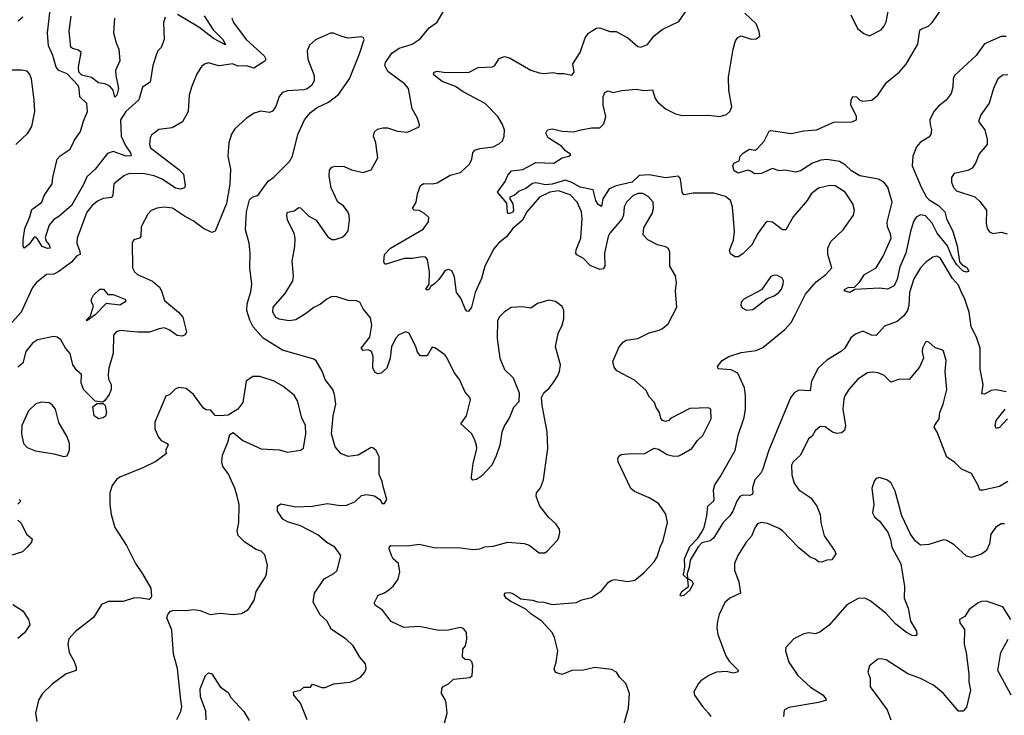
# Model space of a CAD drawing. Extents: x 2133461 to 2293071, y 753526 to 916327.
# Tile 302 of 459: x 2227767 to 2233754, y 873682 to 877915. Entities that reach past the tile are written whole.
import ezdxf

# ---------------------------------------------------------------- set-up
doc = ezdxf.new("R2010")
doc.units = 0

msp = doc.modelspace()

# ---------------------------------------------------------------- linework, layer by layer
at = {"layer": '0CON10XD'}
for points in [[(2232815, 876254.6), (2232780, 876265), (2232786, 876275), (2232805, 876284.4), (2232843.8, 876286.2), (2232873, 876317), (2232903.3, 876365), (2232976.2, 876405), (2233018.1, 876475), (2233065.4, 876585), (2233061.7, 876611.7), (2233044.5, 876655), (2233043.1, 876683.1), (2233071.8, 876805), (2233046.2, 876895), (2233021.5, 876925), (2232990, 876945), (2232875.3, 876965.3), (2232825, 876995.7), (2232789.7, 877029.7), (2232751.3, 877051.3), (2232675, 877064.8), (2232639.6, 877060.4), (2232588.6, 877041.4), (2232516, 876995), (2232484, 876986), (2232421.4, 876998.6), (2232385, 876994.4), (2232345, 877008.2), (2232275, 876978.6), (2232235, 876976.7), (2232213.3, 876993.3), (2232195, 876998.9), (2232135, 876981.5), (2232110.8, 876995), (2232104, 877026), (2232109.3, 877040.7), (2232142.5, 877055), (2232147.5, 877085), (2232167.5, 877105), (2232205, 877126), (2232238.8, 877121.2), (2232251.7, 877128.3), (2232294.1, 877175.9), (2232325, 877236.7), (2232335, 877240), (2232457.7, 877222.3), (2232535, 877237.7), (2232612.5, 877245), (2232718.3, 877291.7), (2232827.6, 877292.4), (2232856, 877305), (2232856, 877325), (2232842, 877355), (2232821.4, 877395), (2232822.9, 877425), (2232833.4, 877446.6), (2232855, 877445.7), (2232875, 877425.8), (2232895, 877419.4), (2232948, 877425), (2232985, 877455.8), (2233038.5, 877531.5), (2233115, 877595.6), (2233156.9, 877643.1), (2233228.5, 877765), (2233239.8, 877850.2), (2233250.3, 877859.7), (2233292.9, 877875), (2233315, 877896.7), (2233424.6, 878055)], [(2228650.7, 877929.3), (2228640.6, 877895), (2228645.8, 877795), (2228626, 877745), (2228606.2, 877725), (2228598, 877705), (2228575.6, 877635), (2228559.4, 877535), (2228514.3, 877505), (2228492.1, 877427.9), (2228412.5, 877355), (2228380, 877305), (2228383.8, 877205), (2228412.7, 877145), (2228440.7, 877105), (2228444.4, 877085.6), (2228415, 877084.7), (2228335, 877113.4), (2228299.7, 877100.3), (2228225, 877004.5), (2228175, 876958.6), (2228155, 876910.8), (2228081.1, 876785), (2228005, 876716.7), (2227975, 876698.9), (2227945.6, 876665), (2227920.5, 876589.5), (2227927, 876567), (2227946, 876545), (2227952.5, 876525), (2227935, 876522.9), (2227904.2, 876534.2), (2227873, 876583), (2227865, 876591.2), (2227855, 876591.2), (2227825, 876548.9), (2227795, 876524), (2227787.5, 876537.5), (2227787.9, 876575), (2227797.9, 876645), (2227828.9, 876715), (2227840.4, 876759.6), (2227901.4, 876805), (2227915.6, 876844.4), (2227964.3, 876915), (2227968.1, 876955), (2227994.7, 877065.3), (2228013.3, 877086.7), (2228074, 877126), (2228099.3, 877180.7), (2228137.1, 877235), (2228153.7, 877296.4), (2228179.2, 877355), (2228174.5, 877404.5), (2228131.5, 877445), (2228128.5, 877495), (2228121.5, 877515), (2228055, 877585.7), (2228025, 877596.7), (2228004.7, 877604.7), (2227987.9, 877625), (2227967.5, 877697.5), (2227942.3, 877755), (2227936.5, 877835), (2227951.1, 877975)], [(2230339.5, 873595), (2230365.6, 873695), (2230360.8, 873755), (2230355.6, 873775), (2230331.4, 873815), (2230332.9, 873845), (2230341.7, 873858.3), (2230375, 873874), (2230405, 873901.2), (2230505, 873912.5), (2230517.5, 873925), (2230522.5, 873985), (2230517, 874007), (2230505, 874020), (2230475, 874022.5), (2230460, 874035), (2230462.5, 874085), (2230477.5, 874105), (2230486.7, 874145), (2230483.8, 874185), (2230465, 874210), (2230445, 874216), (2230375, 874200), (2230315, 874197.5), (2230195, 874222.9), (2230103, 874217), (2230025, 874253.8), (2229972.1, 874322.1), (2229930.7, 874350.7), (2229923.3, 874365), (2229946.1, 874413.9), (2229985, 874427.5), (2230011.2, 874445), (2230040.3, 874469.7), (2230068.9, 874511.1), (2230078.1, 874555), (2230070, 874605), (2230037.1, 874635), (2230026.7, 874655), (2230014, 874696), (2230015, 874710), (2230023.9, 874716.1), (2230124.2, 874714.2), (2230195, 874722.9), (2230295, 874700.6), (2230433.2, 874703.2), (2230525, 874690), (2230565, 874694.3), (2230595, 874707.1), (2230645, 874712), (2230735, 874736.2), (2230835, 874726.7), (2230865, 874716.7), (2230925, 874670), (2230959.3, 874670.7), (2230975, 874680), (2231035, 874746.7), (2231046, 874765), (2231052, 874795), (2231048.8, 874815), (2231027.9, 874847.9), (2230983.8, 874885), (2230930, 874955), (2230907.5, 875015), (2230910, 875035), (2230933.6, 875066.4), (2230952, 875115), (2230975, 875277.5), (2230979.2, 875305), (2230974.1, 875405.9), (2230943.8, 875566.2), (2230940, 875615), (2230953.3, 875645), (2230987, 875673), (2231011.2, 875705), (2231038, 875745), (2231050, 875775), (2231055.8, 875815), (2231024.1, 875924.1), (2231042, 876005), (2231066, 876055), (2231075.8, 876094.2), (2231076.2, 876145), (2231065, 876168.8), (2231025, 876200), (2230985, 876208.8), (2230915, 876187.5), (2230875, 876160), (2230825, 876167.5), (2230755, 876162.5), (2230712.5, 876135), (2230685, 876107.5), (2230672, 876085), (2230670.8, 875975), (2230685.7, 875855), (2230715, 875786.2), (2230767.1, 875735), (2230804.5, 875644.5), (2230801.1, 875588.9), (2230770.6, 875555), (2230757.8, 875525), (2230746.1, 875493.9), (2230714.4, 875445), (2230699.4, 875405), (2230686.7, 875325), (2230665, 875260), (2230638.6, 875205), (2230575, 875136.7), (2230545, 875117.5), (2230522.5, 875112.5), (2230513.3, 875123.3), (2230513.6, 875133.6), (2230524, 875215), (2230545.7, 875305), (2230544.2, 875325), (2230533.2, 875363.2), (2230515, 875396.7), (2230450, 875455), (2230483.8, 875505), (2230507.7, 875602.3), (2230504, 875615), (2230475, 875648.8), (2230442, 875725), (2230408.1, 875768.1), (2230365, 875860), (2230351.2, 875875), (2230295, 875916.7), (2230275, 875922.5), (2230245, 875870), (2230205, 875870), (2230185, 875892.5), (2230176, 875925), (2230135, 876006.7), (2230115, 876016), (2230072.4, 875997.6), (2230051.4, 875975), (2230028.6, 875925), (2230020, 875855), (2229999.2, 875795), (2229965, 875764), (2229945, 875758.8), (2229928.3, 875768.3), (2229914, 875795), (2229917.1, 875865), (2229906, 875895), (2229885, 875905.8), (2229855, 875902.2), (2229843.5, 875915), (2229896.7, 875983.3), (2229908.2, 876055), (2229900.3, 876100.3), (2229855.8, 876155), (2229835, 876195.8), (2229815, 876204.3), (2229765, 876205.8), (2229695, 876227.5), (2229665, 876230), (2229634.2, 876215), (2229595, 876182.9), (2229555, 876164.4), (2229505, 876124.4), (2229445, 876088.6), (2229405, 876082.9), (2229345, 876092.5), (2229325, 876102.5), (2229305.7, 876135), (2229307.5, 876165), (2229380.7, 876249.3), (2229428.5, 876325), (2229431.9, 876355), (2229424.4, 876445), (2229440.5, 876535), (2229442.5, 876585), (2229435.4, 876615.4), (2229396, 876695), (2229391.2, 876725), (2229395, 876742.5), (2229435, 876752.5), (2229465, 876772.5), (2229475, 876770), (2229525, 876718.8), (2229568.8, 876695), (2229638, 876595), (2229665, 876578), (2229685, 876577.5), (2229727.9, 876592.1), (2229746.7, 876605), (2229765, 876630), (2229773.1, 876695), (2229770.6, 876725), (2229762.9, 876745), (2229735, 876782), (2229702, 876805), (2229661.1, 876891.1), (2229647.7, 876962.3), (2229650.5, 876999.5), (2229665, 877017.5), (2229685, 877023.3), (2229740.3, 877020.3), (2229785, 877000.8), (2229855, 876984), (2229905, 877002), (2229945.6, 877075), (2229932.2, 877165), (2229919.2, 877205), (2229925, 877232.5), (2229941.7, 877248.3), (2229975, 877256.7), (2230004.3, 877255.7), (2230065, 877236), (2230125, 877230.8), (2230195, 877262.5), (2230197.5, 877275), (2230186, 877315), (2230153, 877373), (2230130.6, 877495), (2230106.9, 877525), (2230005, 877599.6), (2229987.5, 877635), (2229990.6, 877655), (2230029.1, 877710.9), (2230075, 877740.5), (2230154.2, 877765.8), (2230202.4, 877797.6), (2230255.8, 877864.2), (2230305, 877900), (2230347.4, 877972.6)], [(2230700.9, 877280.9), (2230675, 877325.6), (2230598.1, 877405), (2230464.3, 877475), (2230417.6, 877507.6), (2230335, 877538.2), (2230290, 877575), (2230284, 877585), (2230286.7, 877595), (2230305, 877600.8), (2230344.4, 877594.4), (2230495, 877593.3), (2230555, 877624.2), (2230642.6, 877627.4), (2230655.8, 877635), (2230682.1, 877677.9), (2230715, 877690), (2230745, 877682.5), (2230875, 877607.5), (2230925, 877591.2), (2230955, 877586.2), (2231013, 877593), (2231036.4, 877586.4), (2231075, 877588.1), (2231125, 877576.9), (2231137.8, 877595), (2231130.8, 877645), (2231174.2, 877715), (2231205.7, 877805), (2231225, 877832), (2231245, 877845.6), (2231275, 877862.5), (2231295, 877866), (2231355, 877842.5), (2231395, 877842), (2231465, 877804.2), (2231525, 877751.2), (2231543.6, 877746.4), (2231585, 877763.3), (2231625, 877816.7), (2231673.3, 877855), (2231775.8, 877904.2), (2231815, 877963.3)], [(2231125, 876923.8), (2231085, 876937.7), (2231005.5, 876914.5), (2230965, 876910), (2230905, 876921.3), (2230885, 876917.5), (2230845, 876886.6), (2230805, 876871.1), (2230775, 876847.1), (2230747.5, 876835), (2230746.7, 876825), (2230765, 876793.3), (2230770, 876755), (2230765, 876744.3), (2230745, 876734.4), (2230736, 876736), (2230733.2, 876743.2), (2230728.9, 876798.9), (2230672, 876865), (2230719.2, 876930.9), (2230735, 876969.5), (2230758.1, 876995), (2230827.2, 877002.8), (2230905, 877045.2), (2231015, 877040.6), (2231065, 877074.2), (2231105.8, 877084.2), (2231117.5, 877095), (2231085.8, 877115.8), (2231060.8, 877145), (2230979.5, 877195), (2230966.6, 877223.4), (2230976, 877244), (2231005, 877250), (2231065, 877235.4), (2231135, 877232.1), (2231181.2, 877245), (2231245, 877255.7), (2231294.1, 877255.9), (2231318.8, 877281.2), (2231332, 877325), (2231314.3, 877395), (2231315.8, 877445), (2231325, 877471.2), (2231345, 877481.2), (2231375, 877472), (2231426.6, 877483.4), (2231515, 877490.9), (2231565, 877483.3), (2231615, 877488.6), (2231631.8, 877435), (2231644.4, 877415), (2231695, 877372.2), (2231755, 877340.8), (2231795, 877331.4), (2231955, 877334.2), (2232025, 877326), (2232065, 877337.5), (2232086.2, 877355), (2232097.5, 877385), (2232079.6, 877485), (2232077.1, 877565), (2232105.4, 877734.6), (2232119.4, 877785), (2232133.1, 877806.9), (2232155, 877817.1), (2232215, 877796.9), (2232245, 877798.6), (2232268, 877815), (2232263.3, 877843.3), (2232245, 877890), (2232176.2, 877955)], [(2232821.8, 877945), (2232861.7, 877861.7), (2232900.3, 877830.3), (2232935, 877816), (2233005, 877852.5), (2233022.5, 877872.5), (2233035, 877902.5), (2233047.5, 877965)], [(2227785, 877930.4), (2227757.9, 877905)], [(2228344, 877924), (2228337.9, 877835), (2228353.8, 877773.8), (2228368.7, 877735), (2228375.3, 877665), (2228350, 877605), (2228350.7, 877575), (2228367.5, 877495), (2228357.8, 877455), (2228345, 877443.3), (2228335.4, 877485), (2228315, 877510.6), (2228285, 877523.8), (2228245, 877530.4), (2228202.3, 877562.3), (2228145, 877576.1), (2228126.9, 877595), (2228123.5, 877625), (2228141, 877715), (2228125, 877729.5), (2228088.7, 877738.7), (2228078.1, 877748.1), (2228067, 877845), (2228079.3, 877935)], [(2229056.8, 877926.8), (2229067.6, 877897.6), (2229143.3, 877795), (2229253.3, 877695), (2229263.3, 877675), (2229257.1, 877662.9), (2229190.9, 877619.1), (2229145, 877634.7), (2229095, 877631.5), (2229060, 877645), (2228996.2, 877636.2), (2228975, 877634), (2228915, 877651.2), (2228895, 877646), (2228875, 877631.2), (2228844.5, 877585.5), (2228810.6, 877505), (2228797.8, 877455), (2228790.8, 877355), (2228756.9, 877293.1), (2228694.1, 877255.9), (2228613.1, 877246.9), (2228568.9, 877211.1), (2228560, 877195), (2228555.7, 877155.7), (2228562.5, 877135), (2228735, 877003.5), (2228761.9, 876975), (2228773.8, 876905), (2228768.4, 876891.6), (2228745, 876882.8), (2228715, 876889.7), (2228632.5, 876945), (2228584, 876965), (2228525, 876977.4), (2228435, 876978.7), (2228404, 876966), (2228339.2, 876915), (2228333.6, 876846.4), (2228326.7, 876833.3), (2228273.9, 876826.1), (2228239.2, 876810.8)], [(2228887.6, 877937.6), (2228942.7, 877852.7), (2229005, 877792.5), (2229017.5, 877762.5), (2228945, 877800.4), (2228855, 877869.1), (2228727, 877947)], [(2229514, 873655), (2229473.3, 873755), (2229433.8, 873805), (2229432.5, 873825), (2229473.9, 873836.1), (2229495, 873852.5), (2229535, 873852.5), (2229547.5, 873872.5), (2229605, 873852), (2229625, 873851.2), (2229677, 873873), (2229775, 873884.2), (2229806.7, 873895), (2229838.8, 873915), (2229865.8, 873944.2), (2229873.9, 873966.1), (2229870, 873995), (2229834.2, 874035), (2229794, 874105), (2229752, 874145), (2229662, 874205), (2229635, 874256.2), (2229593.3, 874293.3), (2229550.9, 874370.9), (2229559.2, 874425), (2229617.8, 874512.2), (2229676, 874545), (2229696.3, 874563.7), (2229719.2, 874655), (2229684, 874705), (2229635, 874734.3), (2229579.3, 874779.3), (2229475, 874835.5), (2229395, 874860), (2229367.8, 874875), (2229334.2, 874925), (2229334.4, 874955.6), (2229355, 874968.6), (2229445, 874951.5), (2229545, 874955.4), (2229638.6, 874971.4), (2229715, 874959.6), (2229755, 874960.4), (2229805, 874981.8), (2229845, 875018.9), (2229875.6, 875025.6), (2229925, 875017.5), (2229955.8, 874995.8), (2229971.7, 874971.7), (2229985, 874970), (2230000, 874995), (2229976.7, 875075), (2229971.2, 875105), (2229953, 875147), (2229952, 875255), (2229935, 875292.5), (2229915, 875310), (2229905, 875312.5), (2229825, 875264.3), (2229765, 875257.5), (2229718.6, 875275), (2229684.6, 875315), (2229662.5, 875395), (2229673.8, 875505), (2229689.1, 875575), (2229681.5, 875635), (2229670.6, 875665), (2229624.4, 875725), (2229605.3, 875775.3), (2229568.6, 875838.6), (2229555, 875850), (2229365, 875903.3), (2229247.3, 875977.3), (2229186.2, 876045), (2229165.7, 876085.7), (2229148, 876145), (2229150.7, 876185), (2229171.4, 876258.6), (2229177.8, 876305), (2229165.6, 876405), (2229169.2, 876495), (2229161.2, 876555), (2229140.8, 876635), (2229146.7, 876745), (2229165, 876817.5), (2229185, 876837.5), (2229215, 876844), (2229277.5, 876932.5), (2229312.7, 876957.3), (2229408, 877052), (2229425.9, 877085), (2229458.5, 877215), (2229497.7, 877305), (2229535, 877349.1), (2229575, 877381.1), (2229645, 877412.5), (2229705, 877458.8), (2229772, 877555), (2229832.9, 877707.1), (2229861.2, 877795), (2229856, 877806), (2229845, 877811.2), (2229765, 877802.9), (2229725, 877812), (2229675, 877833.3), (2229657, 877833), (2229565, 877791.2), (2229529.5, 877760.5), (2229514, 877725), (2229518.6, 877675), (2229556.9, 877575), (2229556.8, 877543.2), (2229541.2, 877515), (2229515.7, 877494.3), (2229495, 877488), (2229395, 877480.8), (2229365, 877471.2), (2229345, 877446.7), (2229324.5, 877385.5), (2229305, 877358), (2229285, 877350.8), (2229232.7, 877357.3), (2229193.2, 877346.8), (2229145, 877316.2), (2229075, 877250), (2229055, 877217.5), (2229037.5, 877165), (2229032.9, 877085), (2229048.1, 877005), (2229044.2, 876914.2), (2229024.2, 876795.8), (2228992.8, 876717.2), (2228955, 876627.5), (2228935, 876618.8), (2228885, 876644.2), (2228821.7, 876691.7), (2228768.1, 876718.1), (2228695, 876768.6), (2228645.9, 876774.1), (2228603.2, 876766.8), (2228566.8, 876753.2), (2228545, 876731.2), (2228506, 876655), (2228503.8, 876595), (2228494.2, 876585.8), (2228460, 876575), (2228450.3, 876559.7), (2228452.5, 876405), (2228465, 876381.2), (2228483.7, 876363.7), (2228573.4, 876323.4), (2228616.4, 876286.4), (2228629.4, 876265), (2228647.1, 876205), (2228733.3, 876135), (2228758.2, 876105), (2228780.8, 876015), (2228773.9, 875996.1), (2228755, 875988), (2228725, 875993.1), (2228675, 876027.8), (2228645, 876038.9), (2228615, 876034.4), (2228555, 876012.7), (2228484.1, 876014.1), (2228377.4, 876022.6), (2228353.8, 876015), (2228337.5, 875995), (2228336, 875885), (2228308.1, 875795), (2228305.5, 875755), (2228306.9, 875726.9), (2228322.9, 875695), (2228322.9, 875665), (2228311.4, 875635), (2228285, 875597.5), (2228271.7, 875588.3), (2228225, 875592.5), (2228155, 875664.3), (2228140.5, 875705), (2228142.5, 875755), (2228115, 875780), (2228090, 875815), (2228074.3, 875884.3), (2228045.7, 875915), (2228017, 875967), (2227995, 875982), (2227975, 875986.2), (2227875, 875967.1), (2227845, 875947.1), (2227804.4, 875895), (2227785.6, 875825), (2227755, 875800.6)], [(2233765, 877812.2), (2233735, 877811.9), (2233635, 877767.1), (2233583.3, 877696.7), (2233451.9, 877575), (2233443.1, 877555), (2233442, 877505), (2233431.4, 877465), (2233401.5, 877425), (2233355, 877388.8), (2233326.9, 877355), (2233302.2, 877305), (2233304.1, 877275.9), (2233311.4, 877245), (2233307.5, 877215), (2233295, 877200), (2233245, 877170), (2233219.9, 877140.1), (2233197.7, 877085), (2233194.7, 877025), (2233248.2, 876895), (2233281.4, 876835), (2233297.5, 876817.5), (2233354.6, 876785), (2233392.5, 876745), (2233402.5, 876705), (2233441.4, 876625), (2233468.6, 876538.6), (2233481.4, 876441.4), (2233495.7, 876425.7), (2233527.2, 876407.2), (2233538.8, 876385), (2233525, 876377.5), (2233505, 876384.5), (2233465, 876422.5), (2233435, 876474.5), (2233408.4, 876538.4), (2233346.7, 876615), (2233316.4, 876676.4), (2233275, 876720.4), (2233245, 876727.9), (2233217.7, 876712.3), (2233202.4, 876687.6), (2233184.1, 876625), (2233155, 876493.8), (2233118.3, 876411.7), (2233101.9, 876335), (2233084.4, 876295), (2233045, 876275.7), (2232995, 876282), (2232845, 876272.5), (2232815, 876254.6)], [(2227742.5, 877155), (2227816, 877225), (2227840, 877265), (2227859.4, 877355), (2227855.6, 877425), (2227838.6, 877555), (2227825.6, 877585.6), (2227811.2, 877601.2), (2227778.1, 877608.1), (2227615, 877608.1)], [(2233775, 877578.1), (2233745, 877577.5), (2233716, 877555), (2233688.6, 877495), (2233662.6, 877407.4), (2233611.2, 877335), (2233596.7, 877295), (2233635.4, 877245.4), (2233650, 877185), (2233650, 877155), (2233601.9, 877098.1), (2233579.3, 877040.7), (2233558.9, 877011.1), (2233533.4, 876996.6), (2233450.3, 876979.7), (2233434.2, 876955), (2233433.1, 876925), (2233445, 876893.8), (2233463.7, 876873.7), (2233576.2, 876836.2), (2233605, 876809.2), (2233645.5, 876755), (2233643.5, 876675), (2233650, 876645), (2233665, 876623.1), (2233685, 876612.7), (2233735, 876620.9), (2233772.4, 876612.4)], [(2231425.8, 873575), (2231468.9, 873725), (2231474.2, 873815.8), (2231452.9, 873875), (2231414, 873915), (2231395.6, 873945.6), (2231365, 873960.8), (2231265, 873974), (2231195, 873956.2), (2231125, 873953.8), (2231065, 873931.2), (2231025, 873943.3), (2231016, 873965), (2231030, 874005), (2231040, 874075), (2231018.8, 874155), (2231003.8, 874185), (2230941.2, 874255), (2230875, 874298.6), (2230845, 874327.5), (2230754.2, 874375), (2230726, 874395), (2230713.8, 874415), (2230721.7, 874428.3), (2230745, 874428.5), (2230765, 874422.5), (2230815, 874390.8), (2230885, 874382.5), (2230915, 874372.9), (2230955, 874371.4), (2231005, 874355.8), (2231152, 874368), (2231185.9, 874384.1), (2231245, 874398.8), (2231305, 874440), (2231347.3, 874492.7), (2231367.5, 874505), (2231385, 874508.6), (2231465, 874495.6), (2231508, 874505), (2231561.9, 874548.1), (2231625.6, 874615), (2231643.7, 874646.3), (2231660.6, 874705), (2231680.6, 874745), (2231705.6, 874855), (2231696.5, 874905), (2231651.3, 874971.3), (2231595, 875005.7), (2231505, 875044), (2231482.6, 875062.6), (2231406.2, 875225), (2231403.8, 875245), (2231410.9, 875259.1), (2231425, 875268.6), (2231485, 875275.8), (2231565, 875272.9), (2231625, 875308.1), (2231652.4, 875302.4), (2231705, 875269.2), (2231745, 875258.8), (2231775, 875260), (2231790.6, 875269.4), (2231854.5, 875305.5), (2231888.1, 875355), (2231921.4, 875385), (2231971.9, 875485), (2231968.8, 875545), (2231955, 875553.8), (2231842.1, 875547.9), (2231725, 875487.5), (2231713.6, 875476.4), (2231695, 875470), (2231676.4, 875476.4), (2231665, 875490), (2231656.7, 875525), (2231636.7, 875555), (2231626.2, 875585), (2231597, 875617), (2231575, 875660), (2231505, 875722), (2231398.3, 875778.3), (2231380.9, 875800.9), (2231374.4, 875835), (2231412, 875925), (2231438.8, 875955), (2231455.7, 875964.3), (2231525, 875974.3), (2231595, 876009.2), (2231655.5, 876024.5), (2231676.7, 876035), (2231710, 876065), (2231763.8, 876165), (2231754.4, 876265), (2231761.4, 876315), (2231755.6, 876355.6), (2231720.8, 876415), (2231719.7, 876499.7), (2231711.7, 876521.7), (2231695, 876532.9), (2231645, 876545.5), (2231586, 876576), (2231558.9, 876605), (2231562.2, 876647.8), (2231612.2, 876735), (2231621.9, 876765), (2231618.6, 876805), (2231589.1, 876839.1), (2231556.3, 876856.3), (2231525, 876856.8), (2231495, 876842.9), (2231455.9, 876804.1), (2231443.1, 876776.9), (2231437.7, 876725), (2231428.6, 876701.4), (2231355, 876615.6), (2231345, 876596), (2231322.3, 876495), (2231325.5, 876414.5), (2231315, 876399.2), (2231295, 876395.6), (2231235, 876418.9), (2231195, 876461.9), (2231154.5, 876484.5), (2231148.6, 876495), (2231150, 876515), (2231178.9, 876585), (2231188, 876705), (2231182.3, 876745), (2231156.9, 876805), (2231115, 876847.9), (2231044.2, 876874.2), (2230990.6, 876865), (2230928.2, 876835), (2230851.4, 876745), (2230824.5, 876695.5), (2230765, 876643.1), (2230726.6, 876593.4), (2230677.7, 876555), (2230650.4, 876519.6), (2230596.1, 876415), (2230575, 876340), (2230536.1, 876255), (2230513.7, 876166.3), (2230495, 876138.8), (2230485, 876141.2), (2230475, 876156.2), (2230449.8, 876219.8), (2230423.1, 876255), (2230410.9, 876350.9), (2230395.5, 876385.5), (2230375, 876394), (2230355, 876388), (2230315, 876334.2), (2230286.2, 876305), (2230266, 876294), (2230257.5, 876275), (2230245, 876268), (2230236.2, 876275), (2230257.5, 876305), (2230259.7, 876379.7), (2230246, 876455), (2230235, 876468.8), (2230215, 876470.8), (2230155, 876460.6), (2230105, 876462.2), (2229995, 876426.7), (2229987.5, 876427.5), (2229980.7, 876440.7), (2229984.4, 876485), (2230020.8, 876525), (2230219.8, 876640.2), (2230253.3, 876685), (2230255, 876710), (2230227.5, 876735), (2230195, 876753.8), (2230165, 876756.2), (2230156.2, 876765), (2230178, 876805), (2230185.8, 876855), (2230204, 876906), (2230225, 876917.1), (2230275, 876915.6), (2230305, 876921.8), (2230385, 876968.1), (2230447.5, 876985), (2230501.2, 877035), (2230516.2, 877065), (2230523.3, 877105), (2230535, 877120), (2230565, 877130), (2230645, 877140), (2230685, 877160.8), (2230702.6, 877177.4), (2230713.5, 877205), (2230714.5, 877245), (2230700.9, 877280.9)], [(2233765, 875650.9), (2233705, 875662.1), (2233675, 875658.9), (2233635, 875636.9), (2233618, 875638), (2233625.4, 875695), (2233607.2, 875787.3), (2233608.3, 875915), (2233585, 875983.3), (2233552.2, 876045), (2233541, 876135), (2233514.3, 876215), (2233489.3, 876265), (2233475, 876300), (2233439.1, 876339.1), (2233365, 876464.6), (2233345, 876476.2), (2233320.5, 876469.5), (2233275, 876436.7), (2233245.3, 876404.7), (2233205, 876338.6), (2233178.3, 876255), (2233173.5, 876176.5), (2233165.5, 876144.5), (2233145.8, 876115), (2233102.4, 876077.6), (2233025, 876049.4), (2232975, 875993.5), (2232946.2, 875995), (2232895, 876020), (2232848.8, 876001.2), (2232821.8, 875978.2), (2232783.7, 875916.3), (2232765, 875897.9), (2232675, 875842.5), (2232621.5, 875795), (2232582.3, 875715), (2232573.9, 875656.1), (2232505, 875661.2), (2232476.8, 875643.2), (2232454.2, 875614.2), (2232321.5, 875295), (2232284.5, 875175), (2232274.7, 875155.3), (2232238, 875115), (2232222.3, 875067.7), (2232225.8, 875035), (2232221.2, 875025), (2232205, 875019.4), (2232165, 875020.6), (2232146.5, 875013.5), (2232128.1, 874985), (2232104.3, 874925), (2232084.5, 874895.5), (2232044, 874855), (2231985, 874760), (2231965, 874744.3), (2231915, 874731.4), (2231892, 874708), (2231843.6, 874626.4), (2231838.2, 874581.8), (2231825.6, 874545), (2231828.3, 874511.7), (2231802.7, 874535), (2231810.6, 874585), (2231810.4, 874635), (2231841.6, 874708.4), (2231890.6, 874759.4), (2231912.9, 874795), (2231929.2, 874825), (2231945.8, 874895), (2231951.2, 874955), (2231985.9, 874984.1), (2231990, 874995), (2231986.1, 875053.9), (2231994, 875085), (2232027.4, 875132.6), (2232116.9, 875293.1), (2232135, 875387.5), (2232171.9, 875495), (2232181.1, 875545), (2232181.4, 875625), (2232174.3, 875675), (2232133.2, 875763.2), (2232094.3, 875784.3), (2232015, 875791.2), (2232011.2, 875805), (2232039.4, 875840.6), (2232080, 875865), (2232155, 875888.8), (2232245, 875902.1), (2232285, 875920.5), (2232419.5, 876030.5), (2232458.2, 876071.8), (2232481.9, 876118.1), (2232545, 876244.7), (2232610.6, 876319.4), (2232669.2, 876365), (2232706.2, 876405), (2232682, 876485), (2232681.4, 876525), (2232700, 876565), (2232774.4, 876635), (2232837.5, 876725), (2232844.2, 876755), (2232834.2, 876795), (2232786.9, 876865), (2232725, 876903.3), (2232693.8, 876906.2), (2232625, 876888.5), (2232580.8, 876855), (2232555, 876814), (2232470.6, 876715), (2232425, 876636.7), (2232405, 876636), (2232345, 876682.5), (2232315, 876686), (2232302.2, 876677.8), (2232255.4, 876614.6), (2232219.4, 876545), (2232165, 876490), (2232135, 876471.2), (2232115, 876471.2), (2232089.1, 876489.1), (2232082.7, 876512.7), (2232107.1, 876572.9), (2232112.7, 876625), (2232101.8, 876775), (2232090, 876815), (2232059.2, 876839.2), (2231988.5, 876858.5), (2231861.7, 876858.3), (2231805, 876848.8), (2231794.5, 876864.5), (2231786, 876946), (2231772.8, 876962.8), (2231695, 876953.1), (2231595, 876970), (2231534.4, 876965.6), (2231490.4, 876925), (2231395, 876903.4), (2231350.7, 876885), (2231313.7, 876825), (2231305, 876778.8), (2231285, 876790.9), (2231270, 876815), (2231255, 876878.9), (2231175, 876896.5), (2231125, 876923.8)], [(2228239.2, 876810.8), (2228207.8, 876785), (2228175, 876742.9), (2228116.2, 876585), (2228113.6, 876555), (2228133.1, 876505), (2228134, 876486), (2228115, 876478.6), (2228081.2, 876438.8), (2228005, 876381.8), (2227975, 876366.9), (2227930, 876365), (2227868.2, 876315), (2227844.7, 876285.3), (2227775.2, 876134.8), (2227689.8, 876040.2)], [(2232187, 876147), (2232225, 876151.2), (2232312.7, 876217.3), (2232355.5, 876234.5), (2232384, 876255), (2232399.2, 876275), (2232410, 876305), (2232411.2, 876325), (2232402.7, 876342.7), (2232375, 876357.1), (2232355, 876360), (2232335, 876352.5), (2232278.3, 876271.7), (2232170, 876215), (2232153.3, 876195), (2232152.5, 876175), (2232160.7, 876160.7), (2232187, 876147)], [(2228175, 876082.5), (2228175, 876090), (2228197, 876113), (2228216.4, 876173.6), (2228202.5, 876195), (2228202.5, 876215), (2228215, 876237.5), (2228254.3, 876275.7), (2228276.2, 876275), (2228303, 876243), (2228335, 876242.5), (2228406.2, 876215), (2228411.2, 876205), (2228406.7, 876195), (2228375, 876178.6), (2228291.7, 876188.3), (2228225, 876118.8), (2228175, 876082.5)], [(2233776, 875104), (2233725, 875073.3), (2233625, 875051.2), (2233605, 875052.5), (2233593.3, 875085), (2233554.2, 875154.2), (2233495, 875178.8), (2233452.3, 875222.3), (2233405, 875252.5), (2233346.2, 875405), (2233328.8, 875435), (2233331.7, 875448.3), (2233357.5, 875485), (2233362.9, 875525), (2233382.2, 875575), (2233404.3, 875665), (2233395.6, 875775), (2233400.5, 875840.5), (2233385, 875897.5), (2233375, 875906.2), (2233335, 875917.5), (2233295, 875952.5), (2233285, 875956.7), (2233275, 875952.5), (2233256.2, 875915), (2233254.1, 875894.1), (2233263.8, 875855), (2233238.7, 875801.3), (2233175, 875726.2), (2233117, 875727), (2233065, 875709.4), (2233022.7, 875752.7), (2232985, 875766.9), (2232955, 875770), (2232923.3, 875765), (2232863.2, 875726.8), (2232809.2, 875665), (2232785, 875626.7), (2232778.6, 875605), (2232771.5, 875545), (2232788.9, 875445), (2232782.5, 875415), (2232765, 875400), (2232735, 875396.5), (2232709.2, 875405), (2232665, 875437.1), (2232635, 875440), (2232605, 875414), (2232585, 875381.2), (2232564, 875365), (2232514.5, 875265.5), (2232470, 875225), (2232460, 875205), (2232461.4, 875145), (2232476, 875095), (2232505, 875054.3), (2232578.1, 875005), (2232615, 874953.8), (2232634.6, 874904.6), (2232638.2, 874855), (2232658.9, 874775), (2232722, 874685), (2232730, 874665), (2232705, 874627.5), (2232675, 874626.2), (2232644.2, 874614.2), (2232625, 874615.8), (2232605, 874632), (2232574.5, 874644.5), (2232505, 874702), (2232405.7, 874805), (2232385, 874818.1), (2232315, 874850), (2232275, 874855.7), (2232253, 874847), (2232236.6, 874823.4), (2232217.3, 874772.7), (2232184.4, 874735), (2232134.4, 874655), (2232113.3, 874605), (2232114.5, 874565), (2232140.6, 874495), (2232150, 874425), (2232085, 874395.6), (2232055, 874369.2), (2232020, 874295), (2232009.5, 874255), (2232006.5, 874215), (2232013.1, 874173.1), (2232060.9, 874045), (2232080.8, 874010.8), (2232138.8, 873955), (2232130, 873945), (2232105, 873939.2), (2232065, 873949.2), (2232004.1, 873944.1), (2231957.5, 873925), (2231908.3, 873891.7), (2231893.9, 873876.1), (2231866.7, 873825), (2231870, 873805), (2231919.2, 873735), (2231955.7, 873695), (2231968.8, 873675)], [(2228722.5, 873657.5), (2228747.5, 873705), (2228752.7, 873735), (2228746.2, 873775), (2228727.1, 873967.1), (2228702.7, 874055), (2228690.9, 874200.9), (2228661.2, 874275), (2228666.7, 874295), (2228684.2, 874315.8), (2228705, 874322), (2228775, 874320), (2228825, 874325.8), (2228865, 874319.2), (2228925, 874295.8), (2228985, 874303.8), (2229065, 874296), (2229115, 874301.2), (2229155, 874323.3), (2229164.1, 874335.9), (2229193.9, 874386.1), (2229204.1, 874435.9), (2229262, 874525), (2229267, 874543), (2229274, 874595), (2229258.3, 874658.3), (2229235, 874680), (2229205, 874690), (2229135, 874735.5), (2229095, 874776.2), (2229088.8, 874805), (2229099.5, 874855), (2229101.9, 874965), (2229088.6, 875015), (2229075.8, 875065), (2229035, 875154), (2229002.9, 875195), (2228995.6, 875225), (2229000, 875265), (2229033.3, 875345), (2229045, 875390), (2229065, 875402.5), (2229123.4, 875353.4), (2229235, 875302.5), (2229345, 875297.1), (2229395.9, 875284.1), (2229475, 875296), (2229492.3, 875307.7), (2229506.9, 875395), (2229504.6, 875444.6), (2229482.9, 875492.9), (2229456, 875595), (2229435, 875630.8), (2229366, 875685), (2229315, 875715.6), (2229226.7, 875743.3), (2229185, 875743.3), (2229143.9, 875716.1), (2229123.9, 875586.1), (2229092.5, 875545), (2229035, 875509.2), (2228985, 875503.8), (2228956.1, 875506.1), (2228928.3, 875538.3), (2228900.7, 875540.7), (2228885, 875550), (2228823.3, 875635), (2228779.7, 875669.7), (2228735, 875676.2), (2228713, 875667), (2228678.8, 875635), (2228655, 875623.3), (2228589.4, 875465), (2228589.4, 875425), (2228611.4, 875375), (2228626, 875355), (2228662.5, 875335), (2228670, 875325), (2228653.3, 875295), (2228660, 875275), (2228595, 875226.9), (2228515, 875186.9), (2228375, 875130.8), (2228355, 875116), (2228329.1, 875080.9), (2228314.6, 875035), (2228315.4, 874965), (2228323.8, 874903.8), (2228345.8, 874825), (2228415.4, 874715.4), (2228470, 874605), (2228512.6, 874542.6), (2228564.3, 874455), (2228567.5, 874405), (2228560, 874390), (2228553.8, 874386.2), (2228505, 874395.7), (2228464.1, 874395.9), (2228395.8, 874374.2), (2228305, 874374.4), (2228263.6, 874356.4), (2228215, 874278), (2228105, 874192), (2228065, 874147.5), (2228059.2, 874115), (2228068, 874065), (2228098.7, 874008.7), (2228110, 873975), (2228110, 873955), (2228048.8, 873935), (2227965, 873871.2), (2227905.5, 873814.5), (2227881.4, 873775), (2227862.5, 873695), (2227870, 873645)], [(2228035, 875256.2), (2228055, 875260), (2228070, 875295), (2228068.8, 875335), (2228055, 875377.5), (2228004.5, 875464.5), (2227984, 875545), (2227965, 875571.2), (2227945, 875584), (2227897.7, 875587.7), (2227865, 875578), (2227820, 875535), (2227779.4, 875445), (2227778.1, 875395), (2227790, 875335), (2227812.2, 875312.2), (2227862.1, 875292.1), (2227975, 875273.3), (2228035, 875256.2)], [(2228245, 875485.5), (2228219.1, 875505), (2228211.7, 875558.3), (2228235, 875580), (2228275, 875580), (2228286.7, 875566.7), (2228295, 875522.5), (2228288.3, 875501.7), (2228275, 875492.1), (2228245, 875485.5)], [(2233773.1, 875486.9), (2233725, 875432.5), (2233705, 875426.7), (2233699.2, 875445), (2233704.5, 875475), (2233759.2, 875545)], [(2233184.2, 874784.2), (2233131.2, 874895), (2233090, 875045), (2233066.2, 875095), (2233045, 875113.3), (2232995, 875130), (2232975, 875122.5), (2232965, 875110), (2232948.8, 875065), (2232960, 874965), (2232953.3, 874915), (2232965, 874890), (2232995, 874862.5), (2233045.9, 874795.9), (2233062.7, 874752.7), (2233071.2, 874705), (2233124.2, 874604.2), (2233146.9, 874465), (2233145.6, 874395), (2233169.6, 874335), (2233184.5, 874255), (2233220, 874195), (2233222, 874175), (2233216.2, 874165), (2233195, 874166.9), (2233160, 874185), (2233095, 874236.4), (2233034.3, 874304.3), (2232938.9, 874378.9), (2232906.7, 874395), (2232865, 874393.1), (2232796, 874355), (2232688.7, 874231.3), (2232632.1, 874187.9), (2232605, 874177.5), (2232565, 874184), (2232535, 874178.8), (2232475, 874146.7), (2232426.7, 874095), (2232423.8, 874075), (2232444.3, 874005), (2232498.6, 873925), (2232575, 873853.1), (2232653.8, 873805), (2232670.7, 873779.3), (2232667.1, 873772.9), (2232625, 873759.5), (2232445, 873728.8), (2232416.2, 873713.8), (2232412, 873675)], [(2227762.5, 874995), (2227772.5, 874985), (2227755, 874966.7)], [(2227755, 874870), (2227775, 874851.2), (2227808.8, 874785), (2227842.5, 874755), (2227838.8, 874735), (2227811.2, 874705), (2227784.2, 874675.8), (2227712.5, 874655)], [(2233755, 874847.1), (2233735, 874847.1), (2233702.4, 874827.6), (2233672.5, 874785), (2233663.5, 874725), (2233645.3, 874684.7), (2233615, 874661.9), (2233555, 874642.2), (2233525, 874650.8), (2233450.3, 874720.3), (2233405, 874746.7), (2233385, 874748.8), (2233295, 874721.2), (2233245, 874716.7), (2233215, 874741.2), (2233184.2, 874784.2)], [(2231786.1, 874406.1), (2231782.5, 874415), (2231795, 874436.9), (2231832.9, 874465), (2231830.7, 874509.3), (2231835, 874512.5), (2231855, 874500.8), (2231861.9, 874485), (2231845, 874446.2), (2231805, 874410.6), (2231786.1, 874406.1)], [(2227725, 874356), (2227785, 874318), (2227820, 874265), (2227827.7, 874232.3), (2227795, 874183.8), (2227755, 874149.2)], [(2233794.2, 874265), (2233745, 874341.2), (2233645, 874375.8), (2233615, 874374.2), (2233595, 874365.7), (2233540.8, 874325), (2233515, 874284), (2233481.2, 874265), (2233484.2, 874245), (2233511.9, 874205), (2233510, 874115), (2233522.4, 874062.4), (2233539.4, 873935), (2233537.8, 873885), (2233549.4, 873835), (2233525, 873732.5), (2233505, 873707.5), (2233475, 873706.7), (2233385, 873815.8), (2233323.9, 873866.1), (2233245, 873905.5), (2233168, 873935), (2233035, 874020), (2233005, 874026.7), (2232985, 874023.3), (2232935, 873982.5), (2232923.8, 873945), (2232937.7, 873907.7), (2232939.2, 873855), (2233041.9, 873715), (2233064.5, 873655)], [(2233796, 873805), (2233714.5, 873955), (2233733.1, 874065), (2233778.6, 874145)], [(2228901.2, 873655), (2228897.7, 873707.7), (2228865.5, 873795), (2228865, 873842.5), (2228895.8, 873924.2), (2228915, 873940), (2228935, 873934), (2228986.3, 873856.4), (2229035, 873820.8), (2229050.4, 873790.4), (2229128.8, 873705), (2229161.2, 873651.2)]]:
    msp.add_lwpolyline(points, dxfattribs=at)

doc.saveas('drawing.dxf')
